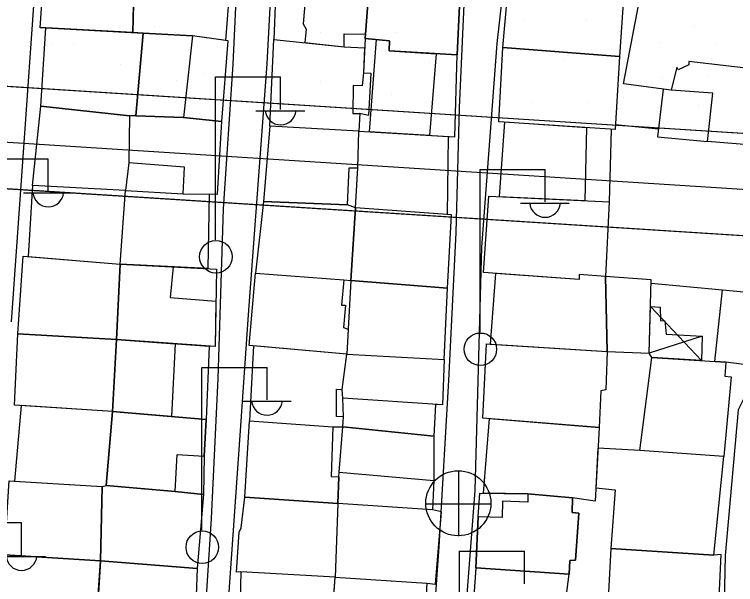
# Model space of a CAD drawing. Extents: x 417997 to 421451, y 4451742 to 4455216.
# Drawn here: x 420326.7 to 420404.3, y 4453347.4 to 4453408.7 of the extents above; entities that cross this region are included whole.
import ezdxf

# ---------------------------------------------------------------- set-up
doc = ezdxf.new("R2010")
doc.units = 0
for name, color, linetype in [('ADAKENARI', 7, 'Continuous'), ('B_Mesken', 7, 'Continuous'), ('B_Sundurma', 7, 'Continuous'), ('B_Teras', 7, 'Continuous'), ('Default', 7, 'Continuous'), ('KALDIRIM', 7, 'Continuous'), ('PL_AYA_PARK_DINLENME', 7, 'Continuous'), ('PL_TİCK', 7, 'Continuous'), ('S_Elektrik_Diregi', 7, 'Continuous'), ('S_Rogar_Kapagi', 7, 'Continuous'), ('Sinir_Duvar_tek_tarafa_ait', 7, 'Continuous'), ('TR_PARKALANI', 7, 'Continuous'), ('TR_TİCK', 7, 'Continuous'), ('Yol_Sose', 7, 'Continuous')]:
    doc.layers.add(name, color=color, linetype=linetype)

# ---------------------------------------------------------------- blocks, each defined once
blk = doc.blocks.new('POINT_DISPLAY')
at = {"layer": 'Default'}
blk.add_line((0, 0), (0, 0), dxfattribs=at)

msp = doc.modelspace()

# ---------------------------------------------------------------- linework, layer by layer
at = {"layer": 'ADAKENARI'}
for p, q in [((420262.089, 4453404.991), (420438.295, 4453393.769)), ((420262.089, 4453404.991), (420438.295, 4453393.769)), ((420258.449, 4453394.201), (420435.556, 4453382.921)), ((420258.449, 4453394.201), (420435.556, 4453382.921))]:
    msp.add_line(p, q, dxfattribs=at)
at = {"layer": 'B_Mesken'}
for points in [[(420330.072, 4453407.223), (420329.441, 4453407.219), (420330.077, 4453416.088), (420339.647, 4453415.97), (420339.425, 4453406.706)], [(420365.049, 4453413.994), (420359.843, 4453414.335), (420359.871, 4453414.758), (420354.938, 4453415.026), (420354.598, 4453405.975), (420362.149, 4453405.169), (420362.178, 4453406.554), (420364.452, 4453406.528)], [(420371.059, 4453413.458), (420374.512, 4453413.209), (420374.625, 4453410.363), (420374.32, 4453404.299), (420366.999, 4453404.724), (420367.027, 4453405.826), (420364.415, 4453406.062), (420365.049, 4453413.994)], [(420379.934, 4453413.119), (420392.334, 4453412.019), (420391.788, 4453404.126), (420379.218, 4453405.08)], [(420392.204, 4453401.19), (420394.313, 4453412.091), (420412.832, 4453409.409), (420411.754, 4453399.648), (420406.187, 4453400.535), (420406.306, 4453402.781), (420399.234, 4453403.593), (420399.237, 4453403.241), (420398.115, 4453402.714), (420397.952, 4453402.966), (420397.348, 4453400.5)], [(420349.769, 4453410.462), (420349.387, 4453405.85), (420345.838, 4453406.352), (420340.551, 4453406.644), (420339.425, 4453406.706), (420339.53, 4453411.095)], [(420329.539, 4453398.776), (420330.072, 4453407.223), (420340.551, 4453406.644), (420339.746, 4453397.752), (420339.084, 4453397.768)], [(420344.863, 4453397.557), (420348.99, 4453397.154), (420349.669, 4453405.81), (420345.838, 4453406.352), (420340.551, 4453406.644), (420339.746, 4453397.752)], [(420363.758, 4453396.084), (420354.169, 4453396.633), (420354.598, 4453405.975), (420362.149, 4453405.169), (420364.368, 4453405.055), (420364.243, 4453402.388), (420364.111, 4453400.967), (420363.132, 4453401.029), (420363.108, 4453398.007), (420363.847, 4453397.985), (420363.758, 4453396.084)], [(420364.415, 4453406.062), (420364.243, 4453402.388), (420365.015, 4453402.337), (420364.794, 4453397.804), (420363.847, 4453397.985), (420363.758, 4453396.084), (420374.086, 4453395.479), (420374.32, 4453404.299), (420366.999, 4453404.724), (420367.027, 4453405.826)], [(420378.817, 4453397.1), (420379.218, 4453405.08), (420391.788, 4453404.126), (420391.305, 4453396.272)], [(420396.487, 4453400.615), (420395.864, 4453395.485), (420401.248, 4453394.993), (420401.841, 4453400.192), (420397.348, 4453400.5)], [(420338.619, 4453389.722), (420328.643, 4453390.246), (420329.539, 4453398.776), (420339.084, 4453397.768), (420338.985, 4453392.703)], [(420339.746, 4453397.752), (420339.084, 4453397.768), (420338.985, 4453392.703), (420338.619, 4453389.722), (420344.823, 4453389.378), (420348.535, 4453389.327), (420348.99, 4453397.154), (420344.863, 4453397.557)], [(420379.427, 4453397.06), (420378.825, 4453389.074), (420388.077, 4453388.63), (420388.278, 4453396.472)], [(420354.169, 4453396.633), (420353.479, 4453388.542), (420362.513, 4453388.168), (420362.714, 4453392.17), (420363.641, 4453392.145), (420363.758, 4453396.084)], [(420373.346, 4453395.522), (420373.259, 4453387.136), (420363.368, 4453387.841), (420363.641, 4453392.145), (420363.758, 4453396.084)], [(420328.643, 4453390.246), (420328.163, 4453382.627), (420338.073, 4453381.797), (420338.619, 4453389.722)], [(420347.644, 4453389.34), (420347.492, 4453381.326), (420338.073, 4453381.797), (420338.619, 4453389.722), (420344.823, 4453389.378)], [(420353.479, 4453388.542), (420352.638, 4453380.839), (420362.131, 4453380.106), (420362.895, 4453380.035), (420363.368, 4453387.841), (420362.513, 4453388.168)], [(420377.162, 4453380.893), (420377.73, 4453389.127), (420390.66, 4453388.505), (420390.277, 4453380.478), (420387.45, 4453380.702), (420387.455, 4453380.151)], [(420373.289, 4453379.221), (420373.719, 4453387.103), (420363.368, 4453387.841), (420362.895, 4453380.035)], [(420327.045, 4453374.324), (420327.633, 4453382.671), (420338.073, 4453381.797), (420337.665, 4453373.684)], [(420338.073, 4453381.797), (420348.415, 4453381.279), (420348.3, 4453372.936), (420337.665, 4453373.684)], [(420343.763, 4453381.512), (420343.441, 4453378.226), (420348.367, 4453377.821), (420348.3, 4453372.936), (420347.647, 4453372.981), (420337.665, 4453373.684), (420338.073, 4453381.797)], [(420352.638, 4453380.839), (420362.131, 4453380.106), (420361.861, 4453377.407), (420362.291, 4453377.393), (420362.089, 4453374.993), (420362.605, 4453374.813), (420362.443, 4453372.128), (420351.952, 4453373.071)], [(420378.452, 4453380.8), (420377.887, 4453373.208), (420390.449, 4453372.403), (420390.277, 4453380.478), (420387.45, 4453380.702), (420387.455, 4453380.151)], [(420372.92, 4453371.549), (420373.289, 4453379.221), (420362.895, 4453380.035), (420362.605, 4453374.813), (420362.443, 4453372.128)], [(420394.962, 4453372.246), (420395.188, 4453380.104), (420390.277, 4453380.478), (420390.449, 4453372.403)], [(420402.041, 4453371.339), (420402.861, 4453379.036), (420408.619, 4453378.491), (420408.563, 4453378.072), (420409.505, 4453377.902), (420408.42, 4453370.583), (420403.211, 4453371.268)], [(420337.665, 4453373.684), (420337.223, 4453365.958), (420326.706, 4453366.639), (420327.045, 4453374.324)], [(420347.647, 4453372.981), (420347.332, 4453365.1), (420337.223, 4453365.958), (420337.665, 4453373.684)], [(420343.977, 4453373.24), (420343.568, 4453365.419), (420337.223, 4453365.958), (420337.665, 4453373.684)], [(420352.411, 4453373.03), (420351.988, 4453364.964), (420360.961, 4453364.318), (420362.037, 4453364.299), (420362.098, 4453365.38), (420361.346, 4453365.416), (420361.325, 4453368.346), (420361.95, 4453368.329), (420362.443, 4453372.128)], [(420377.075, 4453365.248), (420377.477, 4453373.235), (420390.449, 4453372.403), (420390.302, 4453368.272), (420389.787, 4453368.183), (420389.581, 4453364.224)], [(420371.983, 4453366.722), (420371.811, 4453363.311), (420362.037, 4453364.299), (420362.098, 4453365.38), (420362.024, 4453367.396), (420361.95, 4453368.329), (420362.443, 4453372.128), (420372.92, 4453371.549), (420372.749, 4453366.671)], [(420395.267, 4453371.748), (420403.211, 4453371.268), (420403.109, 4453369.773), (420403.813, 4453369.678), (420403.011, 4453361.111), (420393.961, 4453361.753)], [(420327.422, 4453366.593), (420326.702, 4453358.485), (420336.115, 4453357.899), (420336.567, 4453358.01), (420337.223, 4453365.958)], [(420347.1, 4453361.145), (420347.015, 4453357.045), (420343.98, 4453357.361), (420336.567, 4453358.01), (420337.223, 4453365.958), (420347.332, 4453365.1)], [(420361.468, 4453356.067), (420351.475, 4453356.764), (420351.988, 4453364.964), (420360.961, 4453364.318), (420360.766, 4453358.962), (420361.586, 4453358.949), (420361.468, 4453356.067)], [(420377.166, 4453357.17), (420377.799, 4453365.189), (420389.581, 4453364.224), (420389.183, 4453356.306), (420386.74, 4453356.689), (420381.917, 4453357.11)], [(420371.811, 4453363.311), (420371.802, 4453358.545), (420371.653, 4453355.392), (420361.468, 4453356.067), (420361.586, 4453358.949), (420361.617, 4453359.432), (420362.037, 4453364.299)], [(420393.961, 4453361.753), (420389.47, 4453362.013), (420389.255, 4453357.74), (420391.306, 4453357.553), (420390.86, 4453351.238), (420401.952, 4453350.51), (420403.011, 4453361.111)], [(420336.115, 4453357.899), (420335.937, 4453349.909), (420325.6, 4453350.542), (420326.115, 4453358.522)], [(420347.015, 4453357.045), (420346.352, 4453349.094), (420335.937, 4453349.909), (420336.115, 4453357.899), (420336.567, 4453358.01), (420343.98, 4453357.361)], [(420351.045, 4453348.734), (420350.578, 4453348.687), (420350.87, 4453352.983), (420351.083, 4453353.446), (420351.475, 4453356.764), (420361.468, 4453356.067), (420361.205, 4453348.144)], [(420376.586, 4453354.637), (420376.767, 4453357.175), (420381.917, 4453357.11), (420386.74, 4453356.689), (420386.687, 4453355.108), (420387.405, 4453355.04), (420387.069, 4453349.968), (420386.435, 4453349.944), (420386.354, 4453348.466), (420376.343, 4453349.136)], [(420361.468, 4453356.067), (420361.205, 4453348.144), (420371.059, 4453347.501), (420371.979, 4453347.398), (420372.635, 4453355.18), (420371.653, 4453355.392)], [(420390.86, 4453351.238), (420390.271, 4453340.458), (420402.21, 4453339.791), (420402.738, 4453350.567), (420401.952, 4453350.51)], [(420335.937, 4453349.909), (420335.456, 4453341.826), (420324.953, 4453342.379), (420325.6, 4453350.542)], [(420335.937, 4453349.909), (420346.352, 4453349.094), (420346.255, 4453346.132), (420345.913, 4453341.296), (420335.456, 4453341.826), (420335.749, 4453346.756)], [(420376.343, 4453349.136), (420375.771, 4453341.09), (420388.044, 4453340.803), (420388.901, 4453340.85), (420389.218, 4453345.012), (420385.932, 4453345.164), (420386.354, 4453348.466)], [(420361.205, 4453348.144), (420351.045, 4453348.734), (420350.936, 4453344.155), (420350.065, 4453344.231), (420349.879, 4453340.85), (420360.583, 4453339.978)], [(420361.205, 4453348.144), (420371.059, 4453347.501), (420370.602, 4453339.352), (420360.568, 4453339.596)]]:
    msp.add_lwpolyline(points, close=True, dxfattribs=at)
at = {"layer": 'B_Sundurma'}
for p, q in [((420395.106, 4453377.266), (420400.598, 4453371.426)), ((420400.667, 4453374.07), (420394.962, 4453372.246))]:
    msp.add_line(p, q, dxfattribs=at)
msp.add_lwpolyline([(420395.106, 4453377.266), (420396.172, 4453377.194), (420396.214, 4453375.729), (420396.646, 4453375.701), (420396.805, 4453374.285), (420400.667, 4453374.07), (420400.598, 4453371.426), (420395.267, 4453371.748), (420394.962, 4453372.246)], close=True, dxfattribs=at)
at = {"layer": 'B_Teras'}
for points in [[(420365.049, 4453413.994), (420359.843, 4453414.335), (420358.309, 4453414.378), (420357.749, 4453407.648), (420358.065, 4453407.074), (420357.944, 4453405.618), (420362.149, 4453405.169), (420362.178, 4453406.554), (420364.452, 4453406.528), (420365.049, 4453413.994)], [(420365.049, 4453413.994), (420364.415, 4453406.062), (420367.027, 4453405.826), (420366.999, 4453404.724), (420374.32, 4453404.299), (420374.625, 4453410.363), (420370.934, 4453410.577), (420371.059, 4453413.458)], [(420339.746, 4453397.752), (420340.551, 4453406.644), (420345.838, 4453406.352), (420344.863, 4453397.557)], [(420372.051, 4453404.431), (420371.333, 4453395.64), (420364.872, 4453396.019), (420365.646, 4453405.951), (420367.027, 4453405.826), (420366.999, 4453404.724)], [(420338.985, 4453392.703), (420338.619, 4453389.722), (420344.823, 4453389.378), (420344.993, 4453392.221)], [(420362.443, 4453372.128), (420372.92, 4453371.549), (420372.749, 4453366.671), (420362.024, 4453367.396), (420361.95, 4453368.329)], [(420337.223, 4453365.958), (420336.567, 4453358.01), (420343.98, 4453357.361), (420344.206, 4453361.319), (420347.1, 4453361.145), (420347.332, 4453365.1)], [(420361.586, 4453358.949), (420361.617, 4453359.432), (420371.802, 4453358.545), (420371.653, 4453355.392), (420361.468, 4453356.067)], [(420376.586, 4453354.637), (420376.343, 4453349.136), (420386.354, 4453348.466), (420386.435, 4453349.944), (420387.069, 4453349.968), (420387.405, 4453355.04), (420386.687, 4453355.108), (420386.74, 4453356.689), (420381.917, 4453357.11), (420381.906, 4453356.214), (420379.21, 4453356.323), (420379.168, 4453354.553)]]:
    msp.add_lwpolyline(points, close=True, dxfattribs=at)
at = {"layer": 'KALDIRIM'}
msp.add_line((420261.708, 4453399.004), (420438.942, 4453387.715), dxfattribs=at)
msp.add_line((420261.708, 4453399.004), (420438.942, 4453387.715), dxfattribs=at)
at = {"layer": 'PL_AYA_PARK_DINLENME'}
msp.add_lwpolyline([(420262.089, 4453404.991), (420438.295, 4453393.769)], dxfattribs=at)
msp.add_lwpolyline([(420262.089, 4453404.991), (420438.295, 4453393.769)], dxfattribs=at)
at = {"layer": 'PL_TİCK'}
msp.add_lwpolyline([(420343.792, 4453273.663), (420357.117, 4453273.865), (420433.491, 4453269.164), (420434.165, 4453279.129), (420434.178, 4453279.141), (420440.238, 4453377.613), (420435.556, 4453382.921), (420258.449, 4453394.201), (420249.675, 4453391.251), (420241.035, 4453383.791), (420236.838, 4453375.541), (420229.073, 4453281.843), (420228.245, 4453271.853), (420271.831, 4453272.539), (420282.058, 4453272.7), (420289.162, 4453272.812), (420331.467, 4453273.477), (420343.792, 4453273.663)], dxfattribs=at)
msp.add_lwpolyline([(420343.792, 4453273.663), (420357.117, 4453273.865), (420433.491, 4453269.164), (420434.165, 4453279.129), (420434.178, 4453279.141), (420440.238, 4453377.613), (420435.556, 4453382.921), (420258.449, 4453394.201), (420249.675, 4453391.251), (420241.035, 4453383.791), (420236.838, 4453375.541), (420229.073, 4453281.843), (420228.245, 4453271.853), (420271.831, 4453272.539), (420282.058, 4453272.7), (420289.162, 4453272.812), (420331.467, 4453273.477), (420343.792, 4453273.663)], dxfattribs=at)
at = {"layer": 'S_Elektrik_Diregi'}
for p, q in [((420348.328, 4453384.429), (420348.328, 4453401.929)), ((420348.328, 4453401.929), (420355.328, 4453401.929)), ((420355.328, 4453398.429), (420355.328, 4453401.929)), ((420352.668, 4453398.289), (420357.918, 4453398.289)), ((420323.327, 4453393.115), (420330.327, 4453393.115)), ((420330.327, 4453389.615), (420330.327, 4453393.115)), ((420376.78, 4453374.486), (420376.78, 4453391.986)), ((420376.78, 4453391.986), (420383.78, 4453391.986)), ((420383.78, 4453388.486), (420383.78, 4453391.986)), ((420327.667, 4453389.475), (420332.917, 4453389.475)), ((420381.12, 4453388.346), (420386.37, 4453388.346)), ((420346.861, 4453353.206), (420346.861, 4453370.706)), ((420346.861, 4453370.706), (420353.861, 4453370.706)), ((420353.861, 4453367.206), (420353.861, 4453370.706)), ((420351.201, 4453367.066), (420356.451, 4453367.066)), ((420320.448, 4453354.02), (420327.448, 4453354.02)), ((420327.448, 4453350.52), (420327.448, 4453354.02)), ((420374.575, 4453333.43), (420374.575, 4453350.93)), ((420374.575, 4453350.93), (420381.575, 4453350.93)), ((420381.575, 4453347.43), (420381.575, 4453350.93)), ((420324.788, 4453350.38), (420330.038, 4453350.38))]:
    msp.add_line(p, q, dxfattribs=at)
for centre in [(420348.364, 4453382.594), (420376.816, 4453372.65), (420346.897, 4453351.371)]:
    msp.add_circle(centre, 1.75, dxfattribs=at)
for centre in [(420355.329, 4453398.442), (420330.328, 4453389.628), (420383.781, 4453388.498), (420353.862, 4453367.219), (420327.449, 4453350.533)]:
    msp.add_arc(centre, 1.658, 184.83843, 355.14641, dxfattribs=at)
at = {"layer": 'S_Rogar_Kapagi'}
for p, q in [((420374.498, 4453352.562), (420374.498, 4453359.562)), ((420370.928, 4453356.027), (420377.928, 4453356.027))]:
    msp.add_line(p, q, dxfattribs=at)
msp.add_circle((420374.444, 4453356.091), 3.5, dxfattribs=at)
at = {"layer": 'Sinir_Duvar_tek_tarafa_ait'}
for points in [[(420390.902, 4453396.298), (420390.66, 4453388.505)], [(420395.965, 4453396.318), (420391.337, 4453396.787)], [(420408.763, 4453394.37), (420401.248, 4453394.993)], [(420395.178, 4453379.774), (420402.861, 4453379.036)]]:
    msp.add_lwpolyline(points, dxfattribs=at)
at = {"layer": 'TR_TİCK'}
msp.add_lwpolyline([(420343.792, 4453273.663), (420357.117, 4453273.865), (420433.491, 4453269.164), (420434.165, 4453279.129), (420434.178, 4453279.141), (420440.238, 4453377.613), (420435.556, 4453382.921), (420258.449, 4453394.201), (420249.675, 4453391.251), (420241.035, 4453383.791), (420236.838, 4453375.541), (420229.073, 4453281.843), (420228.245, 4453271.853), (420271.831, 4453272.539), (420282.058, 4453272.7), (420289.162, 4453272.812), (420331.467, 4453273.477), (420343.792, 4453273.663)], dxfattribs=at)
msp.add_lwpolyline([(420343.792, 4453273.663), (420357.117, 4453273.865), (420433.491, 4453269.164), (420434.165, 4453279.129), (420434.178, 4453279.141), (420440.238, 4453377.613), (420435.556, 4453382.921), (420258.449, 4453394.201), (420249.675, 4453391.251), (420241.035, 4453383.791), (420236.838, 4453375.541), (420229.073, 4453281.843), (420228.245, 4453271.853), (420271.831, 4453272.539), (420282.058, 4453272.7), (420289.162, 4453272.812), (420331.467, 4453273.477), (420343.792, 4453273.663)], dxfattribs=at)
at = {"layer": 'Yol_Sose'}
for points in [[(420338.994, 4453416.476), (420349.706, 4453415.852), (420350.219, 4453415.685), (420350.509, 4453415.393), (420350.706, 4453414.848), (420350.173, 4453403.304), (420349.154, 4453387.738), (420348.576, 4453369.493), (420347.853, 4453354.448), (420346.489, 4453333.232), (420345.131, 4453317.798), (420344.686, 4453301.662), (420344.622, 4453301.346), (420344.39, 4453301.181), (420344.156, 4453301.098), (420334.083, 4453301.338), (420322.753, 4453302.331)], [(420326.38, 4453375.59), (420327.338, 4453389.269), (420329.222, 4453416.227), (420329.297, 4453416.637), (420329.37, 4453416.741), (420329.76, 4453416.953), (420330.746, 4453417.013)], [(420359.254, 4453415.132), (420354.899, 4453415.332), (420354.698, 4453415.226), (420354.457, 4453414.873), (420353.844, 4453403.344), (420351.851, 4453376.345), (420351.023, 4453364.434), (420349.511, 4453342.968), (420348.556, 4453330.292), (420347.506, 4453307.381), (420347.044, 4453299.804), (420347.169, 4453299.46), (420347.553, 4453299.021), (420368.379, 4453298.464)], [(420368.593, 4453298.562), (420368.785, 4453300.901), (420369.598, 4453316.534), (420371.182, 4453334.187), (420372.374, 4453351.454), (420373.426, 4453369.282), (420374.199, 4453385.208), (420374.561, 4453398.617), (420375.225, 4453412.904), (420375.208, 4453413.372), (420375.077, 4453413.588), (420374.777, 4453413.684), (420373.755, 4453413.808), (420369.074, 4453414.111)], [(420371.924, 4453292.584), (420373.149, 4453316.41), (420374.327, 4453332.315), (420376.255, 4453357.476), (420376.973, 4453383.631), (420378.636, 4453405.531), (420379.489, 4453413.203)], [(420414.074, 4453409.714), (420443.082, 4453405.469), (420443.644, 4453405.125), (420443.711, 4453403.79), (420442.396, 4453390.654), (420439.936, 4453369.707), (420439.222, 4453362.923), (420439.038, 4453362.626), (420438.651, 4453362.489), (420411.09, 4453367.965), (420407.62, 4453368.491), (420406.812, 4453368.455), (420405.965, 4453368.049), (420405.097, 4453367.23), (420404.548, 4453366.152), (420403.157, 4453350.467), (420402.474, 4453318.536), (420402.208, 4453298.398)]]:
    msp.add_lwpolyline(points, dxfattribs=at)

# ---------------------------------------------------------------- block references
at = {"layer": 'TR_PARKALANI', "xscale": 0.1, "yscale": 0.10000000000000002}
for p in [(420381.615, 4453408.038), (420381.615, 4453408.038), (420388.195, 4453408.038), (420388.195, 4453408.038), (420341.769, 4453407.307), (420341.769, 4453407.307), (420391.851, 4453407.307), (420391.851, 4453407.307), (420399.802, 4453407.307), (420399.802, 4453407.307), (420344.054, 4453406.759), (420344.054, 4453406.759), (420349.263, 4453406.759), (420349.263, 4453406.759), (420359.59, 4453406.759), (420359.59, 4453406.759), (420367.724, 4453406.759), (420367.724, 4453406.759), (420330.802, 4453405.571), (420330.802, 4453405.571), (420396.055, 4453405.662), (420396.055, 4453405.662), (420332.996, 4453405.48), (420332.996, 4453405.48), (420357.214, 4453405.205), (420357.214, 4453405.205), (420374.578, 4453405.297), (420374.578, 4453405.297), (420402.178, 4453405.48), (420402.178, 4453405.48), (420338.114, 4453403.286), (420338.114, 4453403.286), (420365.165, 4453403.56), (420365.165, 4453403.56), (420371.379, 4453403.469), (420371.379, 4453403.469), (420379.239, 4453403.835), (420379.239, 4453403.835), (420385.819, 4453403.835), (420385.819, 4453403.835), (420391.851, 4453403.926), (420391.851, 4453403.926), (420346.978, 4453402.281), (420346.978, 4453402.281), (420353.833, 4453402.281), (420353.833, 4453402.281), (420396.42, 4453401.824), (420396.42, 4453401.824), (420401.264, 4453402.098), (420401.264, 4453402.098), (420344.145, 4453401.55), (420344.145, 4453401.55), (420359.59, 4453401.458), (420359.59, 4453401.458), (420374.578, 4453400.179), (420374.578, 4453400.179), (420367.267, 4453400.088), (420367.267, 4453400.088), (420392.216, 4453399.722), (420392.216, 4453399.722), (420382.346, 4453399.174), (420382.346, 4453399.174), (420388.469, 4453399.174), (420388.469, 4453399.174), (420400.259, 4453398.808), (420400.259, 4453398.808), (420396.055, 4453398.168), (420396.055, 4453398.168)]:
    msp.add_blockref('POINT_DISPLAY', p, dxfattribs=at)

doc.saveas('drawing.dxf')
